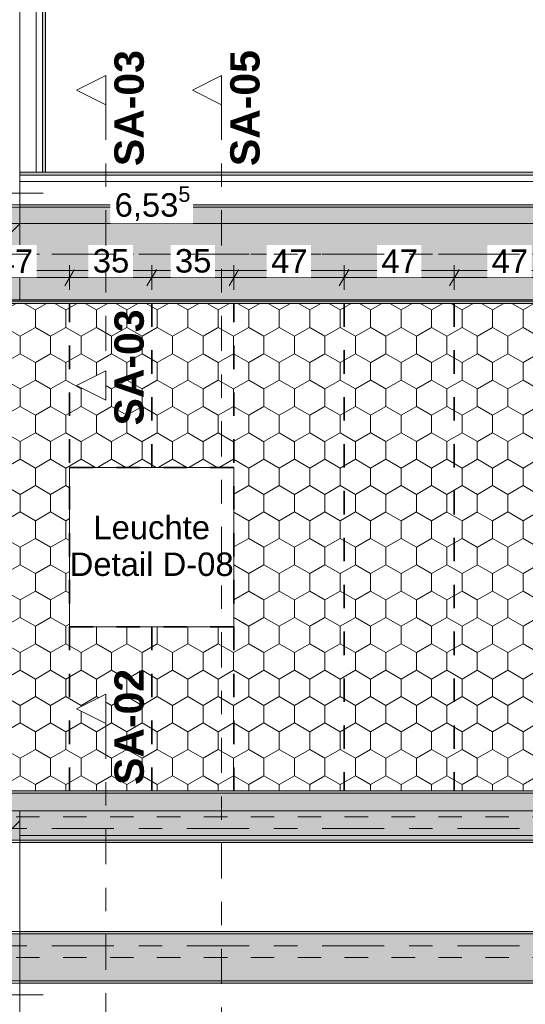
# Model space of a CAD drawing. Header units: metres. Extents: x -3.6 to 85.2, y -11 to 16.8.
# Tile 470 of 508: x 58.2 to 60.3, y 5.1 to 9.3. Entities that reach past the tile are written whole.
import ezdxf

# ---------------------------------------------------------------- set-up
doc = ezdxf.new("R2010")
doc.units = ezdxf.units.M
doc.header["$MEASUREMENT"] = 0
for name, pattern in [('Achse', [0.2, 0.1, -0.05, 0, -0.05]), ('Punktlinie weit', [0.06, 0.01, -0.05]), ('Schnittlinie', [0.3, 0.15, -0.075, 0, -0.075]), ('Strichlinie doppelt', [0.546806, 0.264583, -0.105833, 0.070556, -0.105833]), ('Wipeout_Contour', [1, 0, -1])]:
    doc.linetypes.add(name, pattern=pattern)
for name, color, linetype in [('154 - Bemaßung_ Beschriftung.Ausbau - Deckenspiegel', 7, 'Continuous'), ('203 - Marker.Schnitt - Ausbaudetail SA', 7, 'Continuous'), ('451 - Universal.Achsen Raster', 7, 'Continuous'), ('605 - Struktur.Wand Innen', 7, 'Continuous'), ('608 - Struktur.Träger', 7, 'Continuous'), ('Abbruch_605 - Struktur.Wand Innen', 7, 'Continuous'), ('Neubau_651 - Abdeckung.Decke abgehängt_ bekleidet', 7, 'Continuous'), ('Neubau_653 - Abdeckung.TB Verkofferung', 7, 'Continuous'), ('Neubau_804 - HKLSE.Elektrik', 7, 'Continuous')]:
    doc.layers.add(name, color=color, linetype=linetype)
doc.styles.add('ERSTELLTER_STIL_1', font='txt')
doc.styles.add('ERSTELLTER_STIL_2', font='txt')
doc.linetypes.add('Abbruch 1', pattern='A,0,[1,2022.0244.A_L5A-PL04.03_iB_Deckenspiegel 1.OG1.Shx,S=0.001984,R=0,X=0,Y=0],-0.25,0', length=0.25)
doc.dimstyles.new('ERSTELLTER_STIL__1', dxfattribs={"dimtxt": 0.1, "dimasz": 0.0532, "dimexe": 0.18, "dimexo": 0.0625, "dimgap": 0, "dimtad": 1, "dimtih": 1, "dimtoh": 1, "dimzin": 0, "dimdsep": 46, "dimtxsty": 'ERSTELLTER_STIL_2', "dimblk": 'ARROWHEAD_2', "dimblk1": 'ARROWHEAD_2', "dimblk2": 'ARROWHEAD_2', "dimcen": 0.09, "dimse1": 1, "dimse2": 1, "dimclrd": 7, "dimclre": 7, "dimclrt": 7, "dimazin": 0, "dimtfac": 1, "dimtdec": 4, "dimtmove": 0, "dimatfit": 3, "dimfxl": 1, "dimtolj": 1, "dimtzin": 0, "dimarcsym": 0})
pattern_1 = [(45, (0, 0), (-0.01767767, 0.01767767), [0, -0.025])]
pattern_2 = [(45, (0, 0), (-0.06363961, 0.06363961), [])]
pattern_3 = [(45, (0, 0), (-0.08485281, 0.08485281), []), (45, (-0.04243, 0.04243), (-0.08485281, 0.08485281), [0.09, -0.03])]

# ---------------------------------------------------------------- blocks, each defined once
blk = doc.blocks.new('*D375')
at = {"layer": '154 - Bemaßung_ Beschriftung.Ausbau - Deckenspiegel', "color": 7, "linetype": 'Continuous', "lineweight": 5}
for p, q in [((57.9577, 8.235), (57.9173, 8.165)), ((57.9375, 8.1475), (57.9375, 8.2525)), ((58.4277, 8.235), (58.3873, 8.165)), ((58.4075, 8.1475), (58.4075, 8.2525)), ((57.9375, 8.2), (58.4075, 8.2))]:
    blk.add_line(p, q, dxfattribs=at)
at = {"color": 254, "linetype": 'Wipeout_Contour', "lineweight": 0, "ltscale": 235.037608}
blk.add_wipeout([(58.0779, 8.2012), (58.2672, 8.2012), (58.2672, 8.3387), (58.0779, 8.3387)], dxfattribs=at).dxf.layer = '154 - Bemaßung_ Beschriftung.Ausbau - Deckenspiegel'
at = {"layer": '154 - Bemaßung_ Beschriftung.Ausbau - Deckenspiegel', "color": 7, "lineweight": 5, "insert": (58.0966, 8.22), "char_height": 0.1, "attachment_point": 7, "style": 'ERSTELLTER_STIL_2'}
blk.add_mtext('\\A1;{\\pql;\\fArial|b0|i0|c0|p38;47}', dxfattribs=at)
blk = doc.blocks.new('ARROWHEAD_2')
at = {"color": 0, "linetype": 'Continuous', "lineweight": 0}
for p, q in [((0, 0), (-1, 0)), ((-0.378, -0.655), (0.378, 0.655))]:
    blk.add_line(p, q, dxfattribs=at)
blk = doc.blocks.new('*D376')
at = {"layer": '154 - Bemaßung_ Beschriftung.Ausbau - Deckenspiegel', "color": 7, "linetype": 'Continuous', "lineweight": 5}
for p, q in [((58.4277, 8.235), (58.3873, 8.165)), ((58.4075, 8.1475), (58.4075, 8.2525)), ((58.7777, 8.235), (58.7373, 8.165)), ((58.7575, 8.1475), (58.7575, 8.2525)), ((58.4075, 8.2), (58.7575, 8.2))]:
    blk.add_line(p, q, dxfattribs=at)
at = {"color": 254, "linetype": 'Wipeout_Contour', "lineweight": 0, "ltscale": 236.661346}
blk.add_wipeout([(58.4879, 8.2012), (58.6772, 8.2012), (58.6772, 8.3387), (58.4879, 8.3387)], dxfattribs=at).dxf.layer = '154 - Bemaßung_ Beschriftung.Ausbau - Deckenspiegel'
at = {"layer": '154 - Bemaßung_ Beschriftung.Ausbau - Deckenspiegel', "color": 7, "lineweight": 5, "insert": (58.5066, 8.22), "char_height": 0.1, "attachment_point": 7, "style": 'ERSTELLTER_STIL_2'}
blk.add_mtext('\\A1;{\\pql;\\fArial|b0|i0|c0|p38;35}', dxfattribs=at)
blk = doc.blocks.new('*D377')
at = {"layer": '154 - Bemaßung_ Beschriftung.Ausbau - Deckenspiegel', "color": 7, "linetype": 'Continuous', "lineweight": 5}
for p, q in [((58.7777, 8.235), (58.7373, 8.165)), ((58.7575, 8.1475), (58.7575, 8.2525)), ((59.1277, 8.235), (59.0873, 8.165)), ((59.1075, 8.1475), (59.1075, 8.2525)), ((58.7575, 8.2), (59.1075, 8.2))]:
    blk.add_line(p, q, dxfattribs=at)
at = {"color": 254, "linetype": 'Wipeout_Contour', "lineweight": 0, "ltscale": 238.047641}
blk.add_wipeout([(58.8379, 8.2012), (59.0272, 8.2012), (59.0272, 8.3387), (58.8379, 8.3387)], dxfattribs=at).dxf.layer = '154 - Bemaßung_ Beschriftung.Ausbau - Deckenspiegel'
at = {"layer": '154 - Bemaßung_ Beschriftung.Ausbau - Deckenspiegel', "color": 7, "lineweight": 5, "insert": (58.8566, 8.22), "char_height": 0.1, "attachment_point": 7, "style": 'ERSTELLTER_STIL_2'}
blk.add_mtext('\\A1;{\\pql;\\fArial|b0|i0|c0|p38;35}', dxfattribs=at)
blk = doc.blocks.new('*D378')
at = {"layer": '154 - Bemaßung_ Beschriftung.Ausbau - Deckenspiegel', "color": 7, "linetype": 'Continuous', "lineweight": 5}
for p, q in [((59.1277, 8.235), (59.0873, 8.165)), ((59.1075, 8.1475), (59.1075, 8.2525)), ((59.5977, 8.235), (59.5573, 8.165)), ((59.5775, 8.1475), (59.5775, 8.2525)), ((59.1075, 8.2), (59.5775, 8.2))]:
    blk.add_line(p, q, dxfattribs=at)
at = {"color": 254, "linetype": 'Wipeout_Contour', "lineweight": 0, "ltscale": 239.671788}
blk.add_wipeout([(59.2479, 8.2012), (59.4372, 8.2012), (59.4372, 8.3387), (59.2479, 8.3387)], dxfattribs=at).dxf.layer = '154 - Bemaßung_ Beschriftung.Ausbau - Deckenspiegel'
at = {"layer": '154 - Bemaßung_ Beschriftung.Ausbau - Deckenspiegel', "color": 7, "lineweight": 5, "insert": (59.2666, 8.22), "char_height": 0.1, "attachment_point": 7, "style": 'ERSTELLTER_STIL_2'}
blk.add_mtext('\\A1;{\\pql;\\fArial|b0|i0|c0|p38;47}', dxfattribs=at)
blk = doc.blocks.new('*D379')
at = {"layer": '154 - Bemaßung_ Beschriftung.Ausbau - Deckenspiegel', "color": 7, "linetype": 'Continuous', "lineweight": 5}
for p, q in [((59.5977, 8.235), (59.5573, 8.165)), ((59.5775, 8.1475), (59.5775, 8.2525)), ((60.0677, 8.235), (60.0273, 8.165)), ((60.0475, 8.1475), (60.0475, 8.2525)), ((59.5775, 8.2), (60.0475, 8.2))]:
    blk.add_line(p, q, dxfattribs=at)
at = {"color": 254, "linetype": 'Wipeout_Contour', "lineweight": 0, "ltscale": 241.533879}
blk.add_wipeout([(59.7179, 8.2012), (59.9072, 8.2012), (59.9072, 8.3387), (59.7179, 8.3387)], dxfattribs=at).dxf.layer = '154 - Bemaßung_ Beschriftung.Ausbau - Deckenspiegel'
at = {"layer": '154 - Bemaßung_ Beschriftung.Ausbau - Deckenspiegel', "color": 7, "lineweight": 5, "insert": (59.7366, 8.22), "char_height": 0.1, "attachment_point": 7, "style": 'ERSTELLTER_STIL_2'}
blk.add_mtext('\\A1;{\\pql;\\fArial|b0|i0|c0|p38;47}', dxfattribs=at)
blk = doc.blocks.new('*D380')
at = {"layer": '154 - Bemaßung_ Beschriftung.Ausbau - Deckenspiegel', "color": 7, "linetype": 'Continuous', "lineweight": 5}
for p, q in [((60.0677, 8.235), (60.0273, 8.165)), ((60.0475, 8.1475), (60.0475, 8.2525)), ((60.5377, 8.235), (60.4973, 8.165)), ((60.5175, 8.1475), (60.5175, 8.2525)), ((60.0475, 8.2), (60.5175, 8.2))]:
    blk.add_line(p, q, dxfattribs=at)
at = {"color": 254, "linetype": 'Wipeout_Contour', "lineweight": 0, "ltscale": 243.396245}
blk.add_wipeout([(60.1879, 8.2012), (60.3772, 8.2012), (60.3772, 8.3387), (60.1879, 8.3387)], dxfattribs=at).dxf.layer = '154 - Bemaßung_ Beschriftung.Ausbau - Deckenspiegel'
at = {"layer": '154 - Bemaßung_ Beschriftung.Ausbau - Deckenspiegel', "color": 7, "lineweight": 5, "insert": (60.2066, 8.22), "char_height": 0.1, "attachment_point": 7, "style": 'ERSTELLTER_STIL_2'}
blk.add_mtext('\\A1;{\\pql;\\fArial|b0|i0|c0|p38;47}', dxfattribs=at)
blk = doc.blocks.new('*D442')
at = {"layer": '154 - Bemaßung_ Beschriftung.Ausbau - Deckenspiegel', "color": 7, "linetype": 'Continuous', "lineweight": 5}
for p, q in [((55.5102, 8.465), (55.4698, 8.395)), ((55.49, 8.3775), (55.49, 8.4825)), ((62.0048, 8.395), (62.0452, 8.465)), ((62.025, 8.3775), (62.025, 8.4825)), ((55.4558, 8.43), (55.49, 8.43)), ((55.49, 8.43), (62.025, 8.43)), ((62.025, 8.43), (62.0593, 8.43))]:
    blk.add_line(p, q, dxfattribs=at)
at = {"color": 254, "linetype": 'Wipeout_Contour', "lineweight": 0, "ltscale": 237.483972}
blk.add_wipeout([(58.5807, 8.4312), (58.9343, 8.4312), (58.9343, 8.5687), (58.5807, 8.5687)], dxfattribs=at).dxf.layer = '154 - Bemaßung_ Beschriftung.Ausbau - Deckenspiegel'
at = {"layer": '154 - Bemaßung_ Beschriftung.Ausbau - Deckenspiegel', "color": 7, "lineweight": 5, "insert": (58.5994, 8.4306), "char_height": 0.1, "attachment_point": 7, "style": 'ERSTELLTER_STIL_2'}
blk.add_mtext('\\A1;{\\pql;\\fArial|b0|i0|c0|p38;6,53\\fArial|b0|i0|c0|p38;\\A1{\\H.66x;\\S5^  ;}}', dxfattribs=at)

msp = doc.modelspace()

# ---------------------------------------------------------------- hatches: boundary and pattern name
at = {"layer": '608 - Struktur.Träger', "linetype": 'Continuous', "lineweight": 0, "true_color": 0x000000}
h = msp.add_hatch(dxfattribs=at)
h.set_pattern_fill('Gips_0001', color=18, style=0, pattern_type=2)
h.set_pattern_definition(pattern_1)
h.paths.add_polyline_path([(54.69, 6.01), (54.69, 6), (61.57, 6), (61.57, 6.01)])
h = msp.add_hatch(dxfattribs=at)
h.set_pattern_fill('Beton__Stahlbeton_0001', color=18, style=0, pattern_type=2)
h.set_pattern_definition(pattern_3)
h.paths.add_polyline_path([(0.69, 5.4), (0.38, 5.4), (0.38, 5.2), (0.69, 5.2), (7.57, 5.2), (7.89, 5.2), (11.17, 5.2), (11.49, 5.2), (14.86, 5.2), (15.02, 5.2), (18.37, 5.2), (18.69, 5.2), (22.04, 5.2), (22.2, 5.2), (25.57, 5.2), (25.89, 5.2), (29.26, 5.2), (29.42, 5.2), (32.77, 5.2), (33.09, 5.2), (36.46, 5.2), (36.6, 5.2), (39.97, 5.2), (40.29, 5.2), (47.16, 5.2), (47.49, 5.2), (54.37, 5.2), (54.69, 5.2), (58.06, 5.2), (58.195, 5.2), (61.57, 5.2), (61.88, 5.2), (61.88, 5.4), (61.57, 5.4), (58.195, 5.4), (58.06, 5.4), (54.69, 5.4), (54.37, 5.4), (47.49, 5.4), (47.17, 5.4), (40.29, 5.4), (39.97, 5.4), (36.6, 5.4), (36.46, 5.4), (33.09, 5.4), (32.77, 5.4), (29.42, 5.4), (29.26, 5.4), (25.89, 5.4), (25.57, 5.4), (22.2, 5.4), (22.04, 5.4), (18.69, 5.4), (18.37, 5.4), (15.02, 5.4), (14.86, 5.4), (11.49, 5.4), (11.17, 5.4), (7.89, 5.4), (7.57, 5.4)])
h = msp.add_hatch(dxfattribs=at)
h.set_pattern_fill('Gips_0001', color=18, style=0, pattern_type=2)
h.set_pattern_definition(pattern_1)
h.paths.add_polyline_path([(61.57, 5.41), (58.195, 5.41), (58.195, 5.4), (61.57, 5.4)])
h = msp.add_hatch(dxfattribs=at)
h.set_pattern_fill('Gips_0001', color=18, style=0, pattern_type=2)
h.set_pattern_definition(pattern_1)
h.paths.add_polyline_path([(58.195, 5.2), (58.195, 5.19), (61.57, 5.19), (61.57, 5.2)])
at = {"layer": 'Neubau_651 - Abdeckung.Decke abgehängt_ bekleidet', "linetype": 'Continuous', "lineweight": 13, "true_color": 0xffbfbf}
h = msp.add_hatch(dxfattribs=at)
h.set_pattern_fill('sechseckig_0001', color=254, style=0, pattern_type=2)
h.set_pattern_definition([(90, (0, 0), (-0.12990375, 0), [0.075, -0.15]), (90, (-0.06495, 0.1125), (-0.12990375, 0), [0.075, -0.15]), (150, (5e-18, 0.075), (0.06495188, 0.11249995), [0.075, -0.15]), (150, (-0.1299, 0.075), (0.06495188, 0.11249995), [0.075, -0.15]), (210, (0, 0), (-0.06495187, 0.11249995), [0.075, -0.15]), (210, (-0.1299, 8e-18), (-0.06495187, 0.11249995), [0.075, -0.15])])
h.paths.add_polyline_path([(55.49, 6.135), (55.49, 6.01), (61.88, 6.01), (62.025, 6.01), (62.025, 8.09), (61.88, 8.09), (55.49, 8.09)])
h.paths.add_polyline_path([(58.4075, 7.39), (59.1075, 7.39), (59.1075, 6.71), (58.4075, 6.71)], flags=0)
at = {"layer": 'Neubau_653 - Abdeckung.TB Verkofferung', "linetype": 'Continuous', "lineweight": 0, "true_color": 0x000000}
h = msp.add_hatch(dxfattribs=at)
h.set_pattern_fill('Gips_0001', color=18, style=0, pattern_type=2)
h.set_pattern_definition(pattern_1)
h.paths.add_polyline_path([(58.305, 8.6495), (58.305, 12.69), (58.2925, 12.69), (58.2925, 8.6495)])
h = msp.add_hatch(dxfattribs=at)
h.set_pattern_fill('Gips_0001', color=18, style=0, pattern_type=2)
h.set_pattern_definition(pattern_1)
h.paths.add_polyline_path([(62.025, 8.6495), (58.195, 8.6495), (58.195, 8.637), (62.025, 8.637)])

# ---------------------------------------------------------------- linework, layer by layer
at = {"layer": '451 - Universal.Achsen Raster', "color": 160, "linetype": 'Strichlinie doppelt', "lineweight": 9, "true_color": 0x3232ff}
msp.add_line((64.935, 5.35), (-3.175, 5.35), dxfattribs=at)
at = {"layer": '605 - Struktur.Wand Innen', "color": 7, "linetype": 'Continuous', "lineweight": 13}
msp.add_line((58.05, 8.105), (58.195, 8.105), dxfattribs=at)
at = {"layer": '608 - Struktur.Träger', "color": 7, "linetype": 'Continuous', "lineweight": 13}
for p, q in [((0.38, 6.01), (61.88, 6.01)), ((61.57, 6), (54.69, 6)), ((0.38, 5.79), (61.88, 5.79)), ((0.38, 5.41), (61.88, 5.41)), ((58.195, 5.4), (58.06, 5.4)), ((61.57, 5.4), (58.195, 5.4)), ((0.38, 5.19), (61.88, 5.19))]:
    msp.add_line(p, q, dxfattribs=at)
at = {"layer": '608 - Struktur.Träger', "color": 7, "linetype": 'Continuous', "lineweight": 5}
for p, q in [((61.57, 6.01), (54.69, 6.01)), ((61.57, 5.79), (58.195, 5.79)), ((58.195, 5.41), (58.195, 5.4)), ((61.57, 5.41), (58.195, 5.41)), ((58.195, 5.2), (58.195, 5.19)), ((61.57, 5.19), (58.195, 5.19))]:
    msp.add_line(p, q, dxfattribs=at)
at = {"layer": '608 - Struktur.Träger', "color": 7, "linetype": 'Achse', "lineweight": 9}
msp.add_line((0.38, 5.3), (61.88, 5.3), dxfattribs=at)
at = {"layer": '608 - Struktur.Träger', "color": 7, "linetype": 'Continuous', "lineweight": 13, "flags": 128}
msp.add_lwpolyline([(61.88, 5.2), (61.57, 5.2), (58.195, 5.2), (58.06, 5.2), (54.69, 5.2), (54.37, 5.2), (47.49, 5.2), (47.16, 5.2), (40.29, 5.2), (39.97, 5.2), (36.6, 5.2), (36.46, 5.2), (33.09, 5.2), (32.77, 5.2), (29.42, 5.2)], dxfattribs=at)
at = {"layer": 'Abbruch_605 - Struktur.Wand Innen', "color": 160, "linetype": 'Abbruch 1', "lineweight": 5, "true_color": 0x3232ff}
for p, q in [((57.95, 8.56), (58.295, 8.56)), ((57.95, 8.56), (58.295, 8.56)), ((57.96, 5.14), (58.295, 5.14)), ((57.96, 5.14), (58.295, 5.14))]:
    msp.add_line(p, q, dxfattribs=at)
at = {"layer": 'Abbruch_605 - Struktur.Wand Innen', "color": 7, "linetype": 'Abbruch 1', "lineweight": 18, "flags": 128}
for points in [[(58.195, 8.52), (58.195, 8.6)], [(58.195, 5.1), (58.195, 5.18)]]:
    msp.add_lwpolyline(points, dxfattribs=at)
at = {"layer": 'Neubau_651 - Abdeckung.Decke abgehängt_ bekleidet', "color": 1, "linetype": 'Achse', "lineweight": 35}
for p, q in [((58.4075, 7.39), (59.1075, 7.39)), ((58.4075, 6.71), (59.1075, 6.71)), ((58.7575, 6.71), (58.7575, 6.01))]:
    msp.add_line(p, q, dxfattribs=at)
at = {"layer": 'Neubau_651 - Abdeckung.Decke abgehängt_ bekleidet', "color": 1, "linetype": 'Punktlinie weit', "lineweight": 13, "flags": 128}
for points in [[(55.49, 6.135), (55.49, 6.01), (61.88, 6.01), (62.025, 6.01), (62.025, 8.09), (61.88, 8.09), (55.49, 8.09)], [(58.4075, 7.39), (59.1075, 7.39), (59.1075, 6.71), (58.4075, 6.71)]]:
    msp.add_lwpolyline(points, close=True, dxfattribs=at)
at = {"layer": 'Neubau_653 - Abdeckung.TB Verkofferung', "color": 1, "linetype": 'Continuous', "lineweight": 5}
for p, q in [((58.2655, 12.69), (58.2655, 8.6495)), ((58.2925, 12.69), (58.2925, 8.6495)), ((58.305, 12.69), (58.305, 8.6495)), ((62.025, 8.6495), (58.195, 8.6495)), ((62.025, 8.637), (58.195, 8.637)), ((62.025, 8.61), (58.195, 8.61)), ((62.025, 8.51), (58.195, 8.51)), ((62.025, 5.19), (58.195, 5.19))]:
    msp.add_line(p, q, dxfattribs=at)
at = {"layer": 'Neubau_653 - Abdeckung.TB Verkofferung', "color": 1, "linetype": 'Continuous', "lineweight": 9}
for p, q in [((58.305, 8.6495), (58.305, 12.69)), ((62.025, 8.6495), (58.195, 8.6495)), ((58.195, 8.6495), (58.195, 8.23)), ((62.025, 8.23), (58.195, 8.23)), ((58.195, 5.82), (62.025, 5.82)), ((58.195, 5.0505), (58.195, 5.82))]:
    msp.add_line(p, q, dxfattribs=at)
at = {"layer": 'Neubau_653 - Abdeckung.TB Verkofferung', "color": 1, "linetype": 'Continuous', "lineweight": 5, "flags": 128}
for points in [[(58.195, 8.6495), (58.195, 8.637), (58.195, 8.61), (58.195, 8.51)], [(58.305, 8.6495), (58.2925, 8.6495), (58.2655, 8.6495)], [(58.195, 5.19), (58.195, 5.09), (58.195, 5.063), (58.195, 5.0505)]]:
    msp.add_lwpolyline(points, dxfattribs=at)
at = {"layer": 'Neubau_804 - HKLSE.Elektrik', "color": 1, "linetype": 'Continuous', "lineweight": 13, "flags": 128}
msp.add_lwpolyline([(58.4075, 6.71), (59.1075, 6.71), (59.1075, 7.39), (58.4075, 7.39)], close=True, dxfattribs=at)

# ---------------------------------------------------------------- texts
at = {"layer": '154 - Bemaßung_ Beschriftung.Ausbau - Deckenspiegel', "color": 7, "linetype": 'Continuous', "lineweight": 9, "insert": (58.7575, 7.0549), "char_height": 0.1, "attachment_point": 5, "line_spacing_factor": 0.940294, "style": 'ERSTELLTER_STIL_2'}
msp.add_mtext('\\A1;{\\pqc;\\fArial|b0|i0|c0|p38;Leuchte\\P\\pqc;\\fArial|b0|i0|c0|p38;Detail\\fArial|b0|i0|c0|p38; \\fArial|b0|i0|c0|p38;D-08}', dxfattribs=at)
at = {"layer": '203 - Marker.Schnitt - Ausbaudetail SA', "color": 7, "lineweight": 13, "char_height": 0.125, "rotation": 90, "style": 'ERSTELLTER_STIL_1'}
for s, insert, attachment_point in [('\\A1;{\\pqr;\\pt0;\\fArial|b1|i0|c0|p38;SA-03}', (58.7257, 8.0641), 9), ('\\A1;{\\pql;\\pt0;\\fArial|b1|i0|c0|p38;SA-02}', (58.7257, 6.0359), 7)]:
    msp.add_mtext(s, dxfattribs=dict(at, insert=insert, attachment_point=attachment_point))

# ---------------------------------------------------------------- next in the draw order: wipeouts: each hides what was drawn before it
at = {"color": 254, "linetype": 'Wipeout_Contour', "lineweight": 0, "ltscale": 236.622435}
msp.add_wipeout([(58.05, 13), (58.05, 8.6), (58.195, 8.6), (58.195, 13)], dxfattribs=at).dxf.layer = '605 - Struktur.Wand Innen'
at = {"color": 254, "linetype": 'Wipeout_Contour', "lineweight": 0, "ltscale": 234.899315}
msp.add_wipeout([(58.05, 8.23), (58.195, 8.23), (58.195, 8.52), (58.05, 8.52)], dxfattribs=at).dxf.layer = '605 - Struktur.Wand Innen'
at = {"color": 254, "linetype": 'Wipeout_Contour', "lineweight": 0, "ltscale": 233.701803}
msp.add_wipeout([(58.195, 5.925), (58.06, 5.925), (58.06, 5.82), (58.195, 5.82)], dxfattribs=at).dxf.layer = '605 - Struktur.Wand Innen'

# ---------------------------------------------------------------- next in the draw order: hatches: boundary and pattern name
at = {"layer": '605 - Struktur.Wand Innen', "linetype": 'Continuous', "lineweight": 0, "true_color": 0x000000}
h = msp.add_hatch(dxfattribs=at)
h.set_pattern_fill('MW_Ziegel_0001', color=18, style=0, pattern_type=2)
h.set_pattern_definition(pattern_2)
h.paths.add_polyline_path([(58.05, 8.23), (58.195, 8.23), (58.195, 8.52), (58.05, 8.52)])
h = msp.add_hatch(dxfattribs=at)
h.set_pattern_fill('MW_Ziegel_0001', color=18, style=0, pattern_type=2)
h.set_pattern_definition(pattern_2)
h.paths.add_polyline_path([(58.195, 5.925), (58.06, 5.925), (58.06, 5.82), (58.195, 5.82)])
at = {"layer": '608 - Struktur.Träger', "linetype": 'Continuous', "lineweight": 0, "true_color": 0x000000}
h = msp.add_hatch(dxfattribs=at)
h.set_pattern_fill('Gips_0001', color=18, style=0, pattern_type=2)
h.set_pattern_definition(pattern_1)
h.paths.add_polyline_path([(58.195, 8.5), (61.57, 8.5), (61.57, 8.51), (58.195, 8.51)])

# ---------------------------------------------------------------- next in the draw order: linework, layer by layer
at = {"layer": '605 - Struktur.Wand Innen', "color": 7, "linetype": 'Continuous', "lineweight": 18}
for p, q in [((58.195, 8.105), (58.195, 8.23)), ((58.195, 5.82), (58.195, 5.925))]:
    msp.add_line(p, q, dxfattribs=at)
at = {"layer": '605 - Struktur.Wand Innen', "color": 7, "linetype": 'Continuous', "lineweight": 13}
msp.add_line((58.195, 5.925), (58.06, 5.925), dxfattribs=at)
at = {"layer": '605 - Struktur.Wand Innen', "color": 7, "linetype": 'Continuous', "lineweight": 18, "flags": 128}
for points in [[(58.195, 8.6), (58.195, 13)], [(58.195, 8.23), (58.195, 8.52)], [(58.195, 5.18), (58.195, 5.82)]]:
    msp.add_lwpolyline(points, dxfattribs=at)
at = {"layer": '608 - Struktur.Träger', "color": 7, "linetype": 'Continuous', "lineweight": 13}
for p, q in [((0.38, 8.51), (61.88, 8.51)), ((58.195, 8.5), (58.05, 8.5)), ((61.57, 8.5), (58.195, 8.5))]:
    msp.add_line(p, q, dxfattribs=at)
at = {"layer": '608 - Struktur.Träger', "color": 7, "linetype": 'Continuous', "lineweight": 5}
for p, q in [((58.195, 8.51), (58.195, 8.5)), ((61.57, 8.51), (58.195, 8.51))]:
    msp.add_line(p, q, dxfattribs=at)
at = {"layer": '608 - Struktur.Träger', "color": 7, "linetype": 'Achse', "lineweight": 9}
msp.add_line((0.38, 8.3), (61.88, 8.3), dxfattribs=at)
at = {"layer": 'Neubau_653 - Abdeckung.TB Verkofferung', "color": 1, "linetype": 'Continuous', "lineweight": 9}
for p, q in [((58.195, 8.6495), (58.195, 12.69)), ((58.305, 8.6495), (58.195, 8.6495))]:
    msp.add_line(p, q, dxfattribs=at)

# ---------------------------------------------------------------- next in the draw order: wipeouts: each hides what was drawn before it
at = {"color": 254, "linetype": 'Wipeout_Contour', "lineweight": 0, "ltscale": 241.750046}
msp.add_wipeout([(58.195, 8.105), (61.57, 8.105), (61.57, 8.23), (58.195, 8.23)], dxfattribs=at).dxf.layer = '605 - Struktur.Wand Innen'
at = {"color": 254, "linetype": 'Wipeout_Contour', "lineweight": 0, "ltscale": 240.682707}
msp.add_wipeout([(58.195, 5.82), (61.57, 5.82), (61.57, 5.925), (58.195, 5.925)], dxfattribs=at).dxf.layer = '605 - Struktur.Wand Innen'

# ---------------------------------------------------------------- next in the draw order: hatches: boundary and pattern name
at = {"layer": '608 - Struktur.Träger', "linetype": 'Continuous', "lineweight": 0, "true_color": 0x000000}
h = msp.add_hatch(dxfattribs=at)
h.set_pattern_fill('Beton__Stahlbeton_0001', color=18, style=0, pattern_type=2)
h.set_pattern_definition(pattern_3)
h.paths.add_polyline_path([(0.69, 8.5), (0.38, 8.5), (0.38, 8.1), (0.69, 8.1), (7.57, 8.1), (7.89, 8.1), (11.17, 8.1), (11.49, 8.1), (14.77, 8.1), (15.09, 8.1), (18.37, 8.1), (18.69, 8.1), (25.57, 8.1), (25.89, 8.1), (29.25, 8.1), (29.39, 8.1), (32.77, 8.1), (33.09, 8.1), (36.47, 8.1), (36.59, 8.1), (39.97, 8.1), (40.29, 8.1), (47.17, 8.1), (47.49, 8.1), (50.77, 8.1), (51.09, 8.1), (54.37, 8.1), (54.69, 8.1), (61.57, 8.1), (61.88, 8.1), (61.88, 8.5), (61.57, 8.5), (58.195, 8.5), (58.05, 8.5), (54.69, 8.5), (54.37, 8.5), (51.09, 8.5), (50.77, 8.5), (47.49, 8.5), (47.17, 8.5), (40.29, 8.5), (39.97, 8.5), (36.59, 8.5), (36.47, 8.5), (33.09, 8.5), (32.77, 8.5), (29.39, 8.5), (29.25, 8.5), (25.89, 8.5), (25.57, 8.5), (22.2, 8.5), (22.05, 8.5), (18.69, 8.5), (18.37, 8.5), (15.09, 8.5), (14.77, 8.5), (11.49, 8.5), (11.17, 8.5), (7.89, 8.5), (7.57, 8.5)])
h = msp.add_hatch(dxfattribs=at)
h.set_pattern_fill('Gips_0001', color=18, style=0, pattern_type=2)
h.set_pattern_definition(pattern_1)
h.paths.add_polyline_path([(61.57, 8.1), (54.69, 8.1), (54.69, 8.09), (61.57, 8.09)])
h = msp.add_hatch(dxfattribs=at)
h.set_pattern_fill('Beton__Stahlbeton_0001', color=18, style=0, pattern_type=2)
h.set_pattern_definition(pattern_3)
h.paths.add_polyline_path([(0.69, 6), (0.38, 6), (0.38, 5.8), (0.69, 5.8), (7.57, 5.8), (7.89, 5.8), (11.17, 5.8), (11.49, 5.8), (14.86, 5.8), (15.02, 5.8), (18.37, 5.8), (18.69, 5.8), (22.04, 5.8), (22.2, 5.8), (25.57, 5.8), (25.89, 5.8), (32.77, 5.8), (33.09, 5.8), (36.46, 5.8), (36.6, 5.8), (39.97, 5.8), (40.29, 5.8), (47.17, 5.8), (47.49, 5.8), (54.37, 5.8), (54.69, 5.8), (58.06, 5.8), (58.195, 5.8), (61.57, 5.8), (61.88, 5.8), (61.88, 6), (61.57, 6), (54.69, 6), (54.37, 6), (50.9225, 6), (50.8575, 6), (47.49, 6), (47.17, 6), (40.29, 6), (39.97, 6), (33.09, 6), (32.77, 6), (25.89, 6), (25.57, 6), (18.69, 6), (18.37, 6), (11.49, 6), (11.17, 6), (7.89, 6), (7.57, 6)])
h = msp.add_hatch(dxfattribs=at)
h.set_pattern_fill('Gips_0001', color=18, style=0, pattern_type=2)
h.set_pattern_definition(pattern_1)
h.paths.add_polyline_path([(61.57, 5.8), (58.195, 5.8), (58.195, 5.79), (61.57, 5.79)])

# ---------------------------------------------------------------- next in the draw order: linework, layer by layer
at = {"layer": '203 - Marker.Schnitt - Ausbaudetail SA', "color": 7, "linetype": 'Schnittlinie', "lineweight": 13}
msp.add_line((58.5624, 6.2975), (58.5624, 4.763), dxfattribs=at)
at = {"layer": '451 - Universal.Achsen Raster', "color": 160, "linetype": 'Strichlinie doppelt', "lineweight": 9, "true_color": 0x3232ff}
msp.add_line((64.935, 5.85), (-3.175, 5.85), dxfattribs=at)
at = {"layer": '605 - Struktur.Wand Innen', "color": 7, "linetype": 'Continuous', "lineweight": 18}
for p, q in [((58.195, 8.105), (58.195, 8.23)), ((58.195, 5.82), (58.195, 5.925))]:
    msp.add_line(p, q, dxfattribs=at)
at = {"layer": '605 - Struktur.Wand Innen', "color": 7, "linetype": 'Continuous', "lineweight": 13, "flags": 128}
for points in [[(61.57, 8.23), (58.195, 8.23)], [(55.29, 8.105), (61.57, 8.105)], [(61.57, 5.925), (55.29, 5.925)], [(58.195, 5.82), (61.57, 5.82)]]:
    msp.add_lwpolyline(points, dxfattribs=at)
at = {"layer": '608 - Struktur.Träger', "color": 7, "linetype": 'Continuous', "lineweight": 13}
msp.add_line((0.38, 8.09), (61.88, 8.09), dxfattribs=at)
at = {"layer": '608 - Struktur.Träger', "color": 7, "linetype": 'Continuous', "lineweight": 5}
for p, q in [((61.57, 8.09), (54.69, 8.09)), ((58.195, 5.8), (58.195, 5.79))]:
    msp.add_line(p, q, dxfattribs=at)
at = {"layer": '608 - Struktur.Träger', "color": 7, "linetype": 'Achse', "lineweight": 9}
msp.add_line((0.38, 5.9), (61.88, 5.9), dxfattribs=at)
at = {"layer": '608 - Struktur.Träger', "color": 7, "linetype": 'Continuous', "lineweight": 13, "flags": 128}
for points in [[(61.88, 8.1), (61.57, 8.1), (54.69, 8.1), (54.37, 8.1), (51.09, 8.1), (50.77, 8.1), (47.49, 8.1), (47.17, 8.1), (40.29, 8.1), (39.97, 8.1), (36.59, 8.1), (36.47, 8.1), (33.09, 8.1), (32.77, 8.1), (29.39, 8.1)], [(61.88, 5.8), (61.57, 5.8), (58.195, 5.8), (58.06, 5.8), (54.69, 5.8), (54.37, 5.8), (47.49, 5.8), (47.17, 5.8), (40.29, 5.8), (39.97, 5.8), (36.6, 5.8), (36.46, 5.8), (33.09, 5.8), (32.77, 5.8), (25.89, 5.8)]]:
    msp.add_lwpolyline(points, dxfattribs=at)
at = {"layer": 'Neubau_651 - Abdeckung.Decke abgehängt_ bekleidet', "color": 1, "linetype": 'Achse', "lineweight": 35}
for p, q in [((58.4075, 6.01), (58.4075, 8.09)), ((58.7575, 8.09), (58.7575, 7.39)), ((59.1075, 6.01), (59.1075, 8.09)), ((59.5775, 8.09), (59.5775, 6.01)), ((60.0475, 8.09), (60.0475, 6.01))]:
    msp.add_line(p, q, dxfattribs=at)

# ---------------------------------------------------------------- next in the draw order: dimensions: what is measured, and where the dimension line sits
at = {"layer": '154 - Bemaßung_ Beschriftung.Ausbau - Deckenspiegel', "color": 7, "linetype": 'Continuous', "lineweight": 5}
dim = msp.add_linear_dim(base=(58.4075, 8.2), p1=(57.9375, 8.09), p2=(58.4075, 8.09), dimstyle='ERSTELLTER_STIL__1', dxfattribs=at)
dim.commit()
dim.dimension.update_dxf_attribs({"geometry": '*D375', "text_midpoint": (58.1729, 8.27), "dimtype": 160})

# ---------------------------------------------------------------- next in the draw order: wipeouts: each hides what was drawn before it
at = {"color": 254, "linetype": 'Wipeout_Contour', "lineweight": 0, "ltscale": 176.102632}
msp.add_wipeout([(58.5624, 6.4225), (58.4374, 6.36), (58.5624, 6.2975)], dxfattribs=at).dxf.layer = '203 - Marker.Schnitt - Ausbaudetail SA'

# ---------------------------------------------------------------- next in the draw order: linework, layer by layer
at = {"layer": '203 - Marker.Schnitt - Ausbaudetail SA', "color": 7, "linetype": 'Continuous', "lineweight": 13, "flags": 128}
msp.add_lwpolyline([(58.5624, 6.4225), (58.5624, 6.2975), (58.4374, 6.36)], close=True, dxfattribs=at)

# ---------------------------------------------------------------- next in the draw order: dimensions: what is measured, and where the dimension line sits
at = {"layer": '154 - Bemaßung_ Beschriftung.Ausbau - Deckenspiegel', "color": 7, "linetype": 'Continuous', "lineweight": 5}
dim = msp.add_linear_dim(base=(58.7575, 8.2), p1=(58.4075, 8.09), p2=(58.7575, 8.09), dimstyle='ERSTELLTER_STIL__1', dxfattribs=at)
dim.commit()
dim.dimension.update_dxf_attribs({"geometry": '*D376', "text_midpoint": (58.5829, 8.27), "dimtype": 160})

# ---------------------------------------------------------------- next in the draw order: dimensions: what is measured, and where the dimension line sits
dim = msp.add_linear_dim(base=(59.1075, 8.2), p1=(58.7575, 8.09), p2=(59.1075, 8.09), dimstyle='ERSTELLTER_STIL__1', dxfattribs=at)
dim.commit()
dim.dimension.update_dxf_attribs({"geometry": '*D377', "text_midpoint": (58.9329, 8.27), "dimtype": 160})

# ---------------------------------------------------------------- next in the draw order: dimensions: what is measured, and where the dimension line sits
dim = msp.add_linear_dim(base=(59.5775, 8.2), p1=(59.1075, 8.09), p2=(59.5775, 8.09), dimstyle='ERSTELLTER_STIL__1', dxfattribs=at)
dim.commit()
dim.dimension.update_dxf_attribs({"geometry": '*D378', "text_midpoint": (59.3429, 8.27), "dimtype": 160})

# ---------------------------------------------------------------- next in the draw order: dimensions: what is measured, and where the dimension line sits
dim = msp.add_linear_dim(base=(60.0475, 8.2), p1=(59.5775, 8.09), p2=(60.0475, 8.09), dimstyle='ERSTELLTER_STIL__1', dxfattribs=at)
dim.commit()
dim.dimension.update_dxf_attribs({"geometry": '*D379', "text_midpoint": (59.8129, 8.27), "dimtype": 160})

# ---------------------------------------------------------------- next in the draw order: dimensions: what is measured, and where the dimension line sits
dim = msp.add_linear_dim(base=(60.5175, 8.2), p1=(60.0475, 8.09), p2=(60.5175, 8.09), dimstyle='ERSTELLTER_STIL__1', dxfattribs=at)
dim.commit()
dim.dimension.update_dxf_attribs({"geometry": '*D380', "text_midpoint": (60.2829, 8.27), "dimtype": 160})

# ---------------------------------------------------------------- next in the draw order: dimensions: what is measured, and where the dimension line sits
dim = msp.add_linear_dim(base=(62.02503, 8.42998), p1=(55.48999, 8.08998), p2=(62.02503, 8.08998), dimstyle='ERSTELLTER_STIL__1', dxfattribs=at)
dim.commit()
dim.dimension.update_dxf_attribs({"geometry": '*D442', "text_midpoint": (58.86438, 8.49998), "dimtype": 160})

# ---------------------------------------------------------------- next in the draw order: linework, layer by layer
at = {"layer": '203 - Marker.Schnitt - Ausbaudetail SA', "color": 7, "linetype": 'Schnittlinie', "lineweight": 13}
for p, q in [((58.5624, 8.937), (58.5624, 7.8025)), ((59.0558, 8.937), (59.0558, 4.763))]:
    msp.add_line(p, q, dxfattribs=at)
at = {"layer": '451 - Universal.Achsen Raster', "color": 160, "linetype": 'Strichlinie doppelt', "lineweight": 9, "true_color": 0x3232ff}
msp.add_line((64.935, 8.3), (-3.175, 8.3), dxfattribs=at)

# ---------------------------------------------------------------- next in the draw order: texts
at = {"layer": '203 - Marker.Schnitt - Ausbaudetail SA', "color": 7, "lineweight": 13, "char_height": 0.125, "attachment_point": 7, "rotation": 90, "style": 'ERSTELLTER_STIL_1'}
for s, insert in [('\\A1;{\\pql;\\pt0;\\fArial|b1|i0|c0|p38;SA-03}', (58.7257, 8.6754)), ('\\A1;{\\pql;\\pt0;\\fArial|b1|i0|c0|p38;SA-05}', (59.2191, 8.6754))]:
    msp.add_mtext(s, dxfattribs=dict(at, insert=insert))

# ---------------------------------------------------------------- next in the draw order: wipeouts: each hides what was drawn before it
at = {"color": 254, "linetype": 'Wipeout_Contour', "lineweight": 0, "ltscale": 177.135505}
msp.add_wipeout([(58.5624, 9.062), (58.4374, 8.9995), (58.5624, 8.937)], dxfattribs=at).dxf.layer = '203 - Marker.Schnitt - Ausbaudetail SA'
at = {"color": 254, "linetype": 'Wipeout_Contour', "lineweight": 0, "ltscale": 178.598485}
msp.add_wipeout([(59.0558, 9.062), (58.9308, 8.9995), (59.0558, 8.937)], dxfattribs=at).dxf.layer = '203 - Marker.Schnitt - Ausbaudetail SA'
at = {"color": 254, "linetype": 'Wipeout_Contour', "lineweight": 0, "ltscale": 176.599113}
msp.add_wipeout([(58.5624, 7.6775), (58.5624, 7.8025), (58.4374, 7.74)], dxfattribs=at).dxf.layer = '203 - Marker.Schnitt - Ausbaudetail SA'

# ---------------------------------------------------------------- next in the draw order: linework, layer by layer
at = {"layer": '203 - Marker.Schnitt - Ausbaudetail SA', "color": 7, "linetype": 'Continuous', "lineweight": 13, "flags": 128}
for points in [[(58.5624, 9.062), (58.5624, 8.937), (58.4374, 8.9995)], [(59.0558, 9.062), (59.0558, 8.937), (58.9308, 8.9995)], [(58.5624, 7.6775), (58.5624, 7.8025), (58.4374, 7.74)]]:
    msp.add_lwpolyline(points, close=True, dxfattribs=at)

doc.saveas('drawing.dxf')
